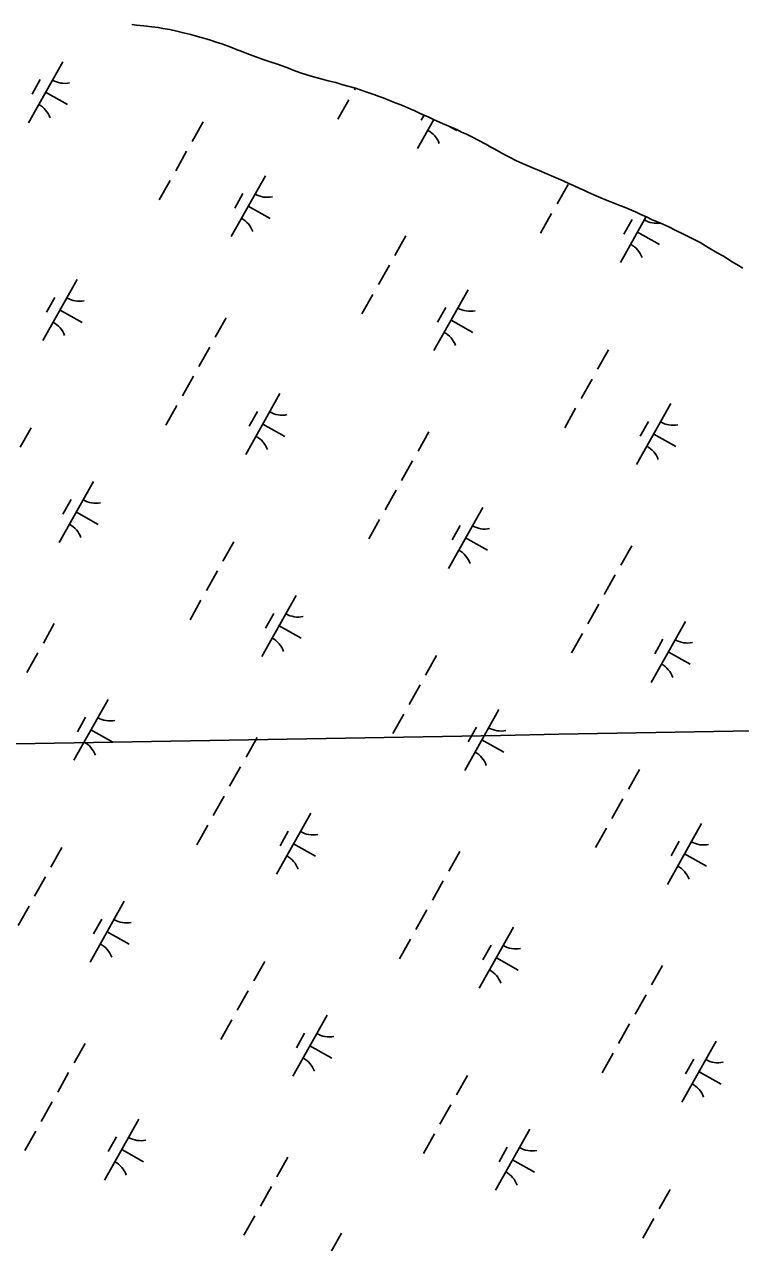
# Model space of a CAD drawing. Extents: x 3913936 to 3933962, y 195330 to 217741.
# Drawn here: x 3921301 to 3921813, y 205268 to 206139 of the extents above; entities that cross this region are included whole.
import ezdxf

# ---------------------------------------------------------------- set-up
doc = ezdxf.new("R2010")
doc.units = 0
doc.layers.add('V-GRID-MAJR', color=7, linetype='Continuous')
doc.layers.add('V-WETL-SWMP', color=7, linetype='Continuous')

msp = doc.modelspace()

# ---------------------------------------------------------------- linework, layer by layer
at = {"layer": 'V-GRID-MAJR'}
msp.add_spline([(3919352.04, 205590.79), (3919894.41, 205600.25), (3925219.37, 205693.59), (3930096.8, 205779.76)], degree=3, dxfattribs=at)
at = {"layer": 'V-WETL-SWMP'}
for p, q in [((3921381.15, 206138.86), (3921377.94, 206139.35)), ((3921386.55, 206138.27), (3921381.15, 206138.86)), ((3921392.21, 206137.55), (3921386.55, 206138.27)), ((3921396.71, 206137.08), (3921392.21, 206137.55)), ((3921400.05, 206136.47), (3921396.71, 206137.08)), ((3921405.07, 206135.62), (3921400.05, 206136.47)), ((3921409.96, 206134.51), (3921405.07, 206135.62)), ((3921414.85, 206133.27), (3921409.96, 206134.51)), ((3921420.13, 206132.04), (3921414.85, 206133.27)), ((3921423.09, 206131.17), (3921420.13, 206132.04)), ((3921427.47, 206129.92), (3921423.09, 206131.17)), ((3921430.95, 206128.93), (3921427.47, 206129.92)), ((3921434.81, 206127.81), (3921430.95, 206128.93)), ((3921438.29, 206126.68), (3921434.81, 206127.81)), ((3921442.29, 206125.44), (3921438.29, 206126.68)), ((3921448.6, 206123.05), (3921442.29, 206125.44)), ((3921453.24, 206121.17), (3921448.6, 206123.05)), ((3921456.08, 206120.17), (3921453.24, 206121.17)), ((3921458.91, 206119.04), (3921456.08, 206120.17)), ((3921462.01, 206117.79), (3921458.91, 206119.04)), ((3921467.29, 206115.78), (3921462.01, 206117.79)), ((3921471.03, 206114.53), (3921467.29, 206115.78)), ((3921476.83, 206112.66), (3921471.03, 206114.53)), ((3921328.42, 206112.58), (3921303.92, 206069)), ((3921481.98, 206110.91), (3921476.83, 206112.66)), ((3921485.33, 206109.79), (3921481.98, 206110.91)), ((3921489.97, 206107.9), (3921485.33, 206109.79)), ((3921493.19, 206106.65), (3921489.97, 206107.9)), ((3921497.83, 206105.02), (3921493.19, 206106.65)), ((3921504.4, 206102.77), (3921497.83, 206105.02)), ((3921312.39, 206099.8), (3921306.51, 206089.34)), ((3921510.33, 206101.16), (3921504.4, 206102.77)), ((3921514.96, 206099.92), (3921510.33, 206101.16)), ((3921518.31, 206099.05), (3921514.96, 206099.92)), ((3921523.72, 206097.68), (3921518.31, 206099.05)), ((3921528.87, 206096.19), (3921523.72, 206097.68)), ((3921533.38, 206094.95), (3921528.87, 206096.19)), ((3921316.17, 206090.79), (3921331.86, 206081.97)), ((3921537.75, 206093.71), (3921533.38, 206094.95)), ((3921537.74, 206093.71), (3921537.02, 206092.44)), ((3921540.59, 206092.71), (3921537.75, 206093.71)), ((3921546, 206090.83), (3921540.59, 206092.71)), ((3921551.03, 206089.08), (3921546, 206090.83)), ((3921554.89, 206087.7), (3921551.03, 206089.08)), ((3921557.73, 206086.7), (3921554.89, 206087.7)), ((3921533.1, 206085.47), (3921525.26, 206071.52)), ((3921562.24, 206084.95), (3921557.73, 206086.7)), ((3921567.01, 206082.93), (3921562.24, 206084.95)), ((3921570.23, 206081.81), (3921567.01, 206082.93)), ((3921573.2, 206080.68), (3921570.23, 206081.81)), ((3921577.45, 206078.67), (3921573.2, 206080.68)), ((3921580.29, 206077.41), (3921577.45, 206078.67)), ((3921428.84, 206069.56), (3921421, 206055.61)), ((3921584.16, 206075.65), (3921580.29, 206077.41)), ((3921593.95, 206071.2), (3921582.29, 206050.45)), ((3921590.22, 206072.88), (3921584.16, 206075.65)), ((3921586.9, 206074.4), (3921584.87, 206070.79)), ((3921593.58, 206071.37), (3921590.22, 206072.88)), ((3921598.35, 206069.23), (3921593.58, 206071.37)), ((3921604.67, 206066.46), (3921598.35, 206069.23)), ((3921610.73, 206063.82), (3921604.67, 206066.46)), ((3921605.34, 206066.17), (3921610.23, 206063.42)), ((3921613.7, 206062.31), (3921610.73, 206063.82)), ((3921617.31, 206060.8), (3921613.7, 206062.31)), ((3921621.05, 206058.78), (3921617.31, 206060.8)), ((3921625.96, 206056.26), (3921621.05, 206058.78)), ((3921630.99, 206053.74), (3921625.96, 206056.26)), ((3921634.73, 206051.59), (3921630.99, 206053.74)), ((3921417.08, 206048.64), (3921409.24, 206034.69)), ((3921637.57, 206050.07), (3921634.73, 206051.59)), ((3921640.29, 206048.3), (3921637.57, 206050.07)), ((3921645.06, 206045.9), (3921640.29, 206048.3)), ((3921648.03, 206044.39), (3921645.06, 206045.9)), ((3921652.55, 206041.99), (3921648.03, 206044.39)), ((3921657.19, 206039.85), (3921652.55, 206041.99)), ((3921660.54, 206038.34), (3921657.19, 206039.85)), ((3921665.7, 206036.21), (3921660.54, 206038.34)), ((3921669.18, 206034.83), (3921665.7, 206036.21)), ((3921674.73, 206032.44), (3921669.18, 206034.83)), ((3921405.32, 206027.72), (3921397.48, 206013.77)), ((3921473.42, 206031.07), (3921448.92, 205987.49)), ((3921678.08, 206031.06), (3921674.73, 206032.44)), ((3921682.98, 206028.79), (3921678.08, 206031.06)), ((3921686.46, 206027.41), (3921682.98, 206028.79)), ((3921690.98, 206025.27), (3921686.46, 206027.41)), ((3921457.38, 206018.29), (3921451.5, 206007.83)), ((3921689.86, 206024.88), (3921682.02, 206010.93)), ((3921693.81, 206024.01), (3921690.98, 206025.27)), ((3921698.2, 206022), (3921693.81, 206024.01)), ((3921701.17, 206020.74), (3921698.2, 206022)), ((3921704.13, 206019.36), (3921701.17, 206020.74)), ((3921708.26, 206017.47), (3921704.13, 206019.36)), ((3921714.97, 206014.58), (3921708.26, 206017.47)), ((3921461.17, 206009.28), (3921476.86, 206000.46)), ((3921722.06, 206011.69), (3921714.97, 206014.58)), ((3921726.96, 206009.81), (3921722.06, 206011.69)), ((3921730.31, 206008.55), (3921726.96, 206009.81)), ((3921735.21, 206006.42), (3921730.31, 206008.55)), ((3921678.1, 206003.96), (3921670.26, 205990.01)), ((3921745.75, 206001.8), (3921727.28, 205968.94)), ((3921738.17, 206005.16), (3921735.21, 206006.42)), ((3921741.92, 206003.4), (3921738.17, 206005.16)), ((3921746.43, 206001.51), (3921741.92, 206003.4)), ((3921749.66, 205999.87), (3921746.43, 206001.51)), ((3921755.59, 205997.36), (3921749.66, 205999.87)), ((3921735.75, 205999.74), (3921729.87, 205989.28)), ((3921761.91, 205994.59), (3921755.59, 205997.36)), ((3921767.07, 205991.95), (3921761.91, 205994.59)), ((3921771.97, 205989.42), (3921767.07, 205991.95)), ((3921573.84, 205988.05), (3921566, 205974.1)), ((3921739.54, 205990.73), (3921755.23, 205981.91)), ((3921776.75, 205987.15), (3921771.97, 205989.42)), ((3921779.97, 205985.52), (3921776.75, 205987.15)), ((3921784.36, 205983.37), (3921779.97, 205985.52)), ((3921790.17, 205979.83), (3921784.36, 205983.37)), ((3921796.63, 205976.04), (3921790.17, 205979.83)), ((3921801.02, 205973.64), (3921796.63, 205976.04)), ((3921807.35, 205969.59), (3921801.02, 205973.64)), ((3921562.08, 205967.13), (3921554.24, 205953.18)), ((3921811.87, 205966.8), (3921807.35, 205969.59)), ((3921814.84, 205965.04), (3921811.87, 205966.8)), ((3921338.82, 205956.78), (3921314.32, 205913.2)), ((3921618.42, 205949.57), (3921593.92, 205905.98)), ((3921322.78, 205944), (3921316.9, 205933.54)), ((3921550.32, 205946.21), (3921542.48, 205932.26)), ((3921326.57, 205934.99), (3921342.26, 205926.17)), ((3921602.38, 205936.78), (3921596.5, 205926.32)), ((3921445.41, 205929.47), (3921437.57, 205915.52)), ((3921606.17, 205927.77), (3921621.86, 205918.95)), ((3921433.65, 205908.55), (3921425.81, 205894.6)), ((3921718.84, 205906.54), (3921711, 205892.59)), ((3921421.89, 205887.63), (3921414.05, 205873.68)), ((3921707.08, 205885.62), (3921699.24, 205871.67)), ((3921483.81, 205875.28), (3921459.31, 205831.69)), ((3921410.13, 205866.71), (3921402.29, 205852.76)), ((3921467.78, 205862.49), (3921461.9, 205852.03)), ((3921695.32, 205864.7), (3921687.48, 205850.75)), ((3921763.42, 205868.06), (3921738.91, 205824.47)), ((3921471.56, 205853.48), (3921487.26, 205844.66)), ((3921747.38, 205855.27), (3921741.5, 205844.81)), ((3921305.87, 205850.8), (3921298.03, 205836.85)), ((3921590.41, 205847.96), (3921582.57, 205834.01)), ((3921751.17, 205846.26), (3921766.86, 205837.44)), ((3921578.65, 205827.04), (3921570.81, 205813.09)), ((3921350.45, 205812.32), (3921325.95, 205768.73)), ((3921334.41, 205799.53), (3921328.53, 205789.07)), ((3921566.89, 205806.12), (3921559.05, 205792.17)), ((3921628.81, 205793.77), (3921604.31, 205750.18)), ((3921338.2, 205790.52), (3921353.89, 205781.7)), ((3921555.13, 205785.2), (3921547.28, 205771.25)), ((3921612.78, 205780.98), (3921606.9, 205770.52)), ((3921450.87, 205769.29), (3921443.03, 205755.34)), ((3921616.56, 205771.97), (3921632.25, 205763.15)), ((3921735.4, 205766.45), (3921727.56, 205752.5)), ((3921439.11, 205748.37), (3921431.27, 205734.42)), ((3921723.64, 205745.53), (3921715.8, 205731.58)), ((3921495.44, 205730.81), (3921470.94, 205687.22)), ((3921427.35, 205727.45), (3921419.51, 205713.5)), ((3921711.88, 205724.61), (3921704.04, 205710.66)), ((3921479.41, 205718.02), (3921473.53, 205707.56)), ((3921773.81, 205712.26), (3921749.31, 205668.67)), ((3921322.44, 205710.71), (3921314.6, 205696.76)), ((3921483.19, 205709.01), (3921498.88, 205700.19)), ((3921700.12, 205703.69), (3921692.28, 205689.74)), ((3921757.77, 205699.47), (3921751.89, 205689.01)), ((3921310.67, 205689.79), (3921302.83, 205675.84)), ((3921595.87, 205687.78), (3921588.03, 205673.83)), ((3921761.56, 205690.46), (3921777.25, 205681.64)), ((3921584.11, 205666.86), (3921576.27, 205652.91)), ((3921360.84, 205656.52), (3921336.34, 205612.93)), ((3921344.81, 205643.73), (3921338.93, 205633.27)), ((3921572.35, 205645.94), (3921564.5, 205631.99)), ((3921640.44, 205649.3), (3921615.94, 205605.71)), ((3921348.59, 205634.72), (3921364.28, 205625.9)), ((3921624.41, 205636.52), (3921618.53, 205626.05)), ((3921467.43, 205629.2), (3921459.59, 205615.25)), ((3921628.19, 205627.5), (3921643.88, 205618.68)), ((3921455.67, 205608.28), (3921447.83, 205594.33)), ((3921740.86, 205606.27), (3921733.02, 205592.32)), ((3921443.91, 205587.36), (3921436.07, 205573.41)), ((3921729.1, 205585.35), (3921721.26, 205571.4)), ((3921505.84, 205575.01), (3921481.34, 205531.42)), ((3921432.15, 205566.44), (3921424.31, 205552.49)), ((3921717.34, 205564.43), (3921709.5, 205550.48)), ((3921785.44, 205567.79), (3921760.94, 205524.2)), ((3921489.8, 205562.23), (3921483.92, 205551.76)), ((3921327.9, 205550.53), (3921320.05, 205536.58)), ((3921493.59, 205553.21), (3921509.28, 205544.39)), ((3921612.43, 205547.69), (3921604.59, 205533.74)), ((3921769.4, 205555.01), (3921763.52, 205544.55)), ((3921773.19, 205545.99), (3921788.88, 205537.17)), ((3921316.13, 205529.61), (3921308.29, 205515.66)), ((3921600.67, 205526.77), (3921592.83, 205512.82)), ((3921372.47, 205512.05), (3921347.97, 205468.46)), ((3921304.37, 205508.69), (3921296.53, 205494.74)), ((3921588.91, 205505.85), (3921581.07, 205491.9)), ((3921356.44, 205499.27), (3921350.56, 205488.8)), ((3921360.22, 205490.25), (3921375.91, 205481.43)), ((3921650.84, 205493.5), (3921626.34, 205449.91)), ((3921577.15, 205484.93), (3921569.31, 205470.98)), ((3921634.8, 205480.72), (3921628.92, 205470.26)), ((3921472.89, 205469.02), (3921465.05, 205455.08)), ((3921638.59, 205471.7), (3921654.28, 205462.88)), ((3921757.43, 205466.18), (3921749.59, 205452.24)), ((3921461.13, 205448.1), (3921453.29, 205434.15)), ((3921745.67, 205445.26), (3921737.83, 205431.31)), ((3921449.37, 205427.18), (3921441.53, 205413.23)), ((3921517.47, 205430.54), (3921492.97, 205386.95)), ((3921501.43, 205417.76), (3921495.55, 205407.3)), ((3921733.91, 205424.34), (3921726.07, 205410.39)), ((3921344.46, 205410.44), (3921336.62, 205396.5)), ((3921505.22, 205408.75), (3921520.91, 205399.92)), ((3921795.84, 205411.99), (3921771.33, 205368.4)), ((3921722.15, 205403.42), (3921714.31, 205389.47)), ((3921779.8, 205399.21), (3921773.92, 205388.75)), ((3921783.58, 205390.2), (3921799.28, 205381.38)), ((3921332.7, 205389.52), (3921324.86, 205375.57)), ((3921617.89, 205387.51), (3921610.05, 205373.57)), ((3921320.94, 205368.6), (3921313.1, 205354.65)), ((3921606.13, 205366.59), (3921598.29, 205352.64)), ((3921382.87, 205356.25), (3921358.37, 205312.66)), ((3921309.18, 205347.68), (3921301.34, 205333.73)), ((3921662.47, 205349.03), (3921637.97, 205305.44)), ((3921366.83, 205343.47), (3921360.95, 205333.01)), ((3921594.37, 205345.67), (3921586.53, 205331.72)), ((3921370.62, 205334.46), (3921386.31, 205325.63)), ((3921489.46, 205328.93), (3921481.62, 205314.99)), ((3921646.43, 205336.25), (3921640.55, 205325.79)), ((3921650.22, 205327.24), (3921665.91, 205318.42)), ((3921477.7, 205308.01), (3921469.86, 205294.06)), ((3921762.89, 205306), (3921755.05, 205292.06)), ((3921465.94, 205287.09), (3921458.1, 205273.14)), ((3921751.13, 205285.08), (3921743.29, 205271.14)), ((3921527.86, 205274.74), (3921503.36, 205231.15))]:
    msp.add_line(p, q, dxfattribs=at)
for centre, start, end in [((3921329.91, 206114.75), 239.88608, 281.42974), ((3921302.84, 206066.6), 19.88608, 61.42973), ((3921581.21, 206048.05), 19.88608, 61.42973), ((3921474.91, 206033.24), 239.88608, 281.42974), ((3921447.84, 205985.09), 19.88608, 61.42973), ((3921753.28, 206014.69), 239.88608, 278.31594), ((3921726.21, 205966.54), 19.88608, 61.42973), ((3921340.31, 205958.95), 239.88608, 281.42974), ((3921619.91, 205951.73), 239.88608, 281.42974), ((3921313.24, 205910.8), 19.88608, 61.42973), ((3921592.84, 205903.58), 19.88608, 61.42973), ((3921485.31, 205877.44), 239.88608, 281.42974), ((3921764.91, 205870.22), 239.88608, 281.42974), ((3921458.24, 205829.29), 19.88608, 61.42973), ((3921737.84, 205822.07), 19.88608, 61.42973), ((3921351.94, 205814.48), 239.88608, 281.42974), ((3921324.87, 205766.33), 19.88608, 61.42973), ((3921630.3, 205795.93), 239.88608, 281.42974), ((3921603.23, 205747.78), 19.88608, 61.42973), ((3921496.94, 205732.97), 239.88608, 281.42974), ((3921469.87, 205684.82), 19.88608, 61.42973), ((3921775.3, 205714.43), 239.88608, 281.42974), ((3921748.23, 205666.27), 19.88608, 61.42973), ((3921362.33, 205658.68), 239.88608, 281.42974), ((3921641.93, 205651.47), 239.88608, 281.42974), ((3921335.26, 205610.53), 19.88608, 61.42973), ((3921614.86, 205603.31), 19.88608, 61.42973), ((3921507.33, 205577.18), 239.88608, 281.42974), ((3921786.93, 205569.96), 239.88608, 281.42974), ((3921480.26, 205529.02), 19.88608, 61.42973), ((3921759.86, 205521.8), 19.88608, 61.42973), ((3921373.96, 205514.22), 239.88608, 281.42974), ((3921346.89, 205466.06), 19.88608, 61.42973), ((3921652.33, 205495.67), 239.88608, 281.42974), ((3921625.26, 205447.51), 19.88608, 61.42973), ((3921518.96, 205432.71), 239.88608, 281.42974), ((3921491.89, 205384.55), 19.88608, 61.42973), ((3921797.33, 205414.16), 239.88608, 281.42974), ((3921770.26, 205366), 19.88608, 61.42973), ((3921384.36, 205358.42), 239.88608, 281.42974), ((3921663.96, 205351.2), 239.88608, 281.42974), ((3921357.29, 205310.26), 19.88608, 61.42973), ((3921636.89, 205303.04), 19.88608, 61.42973)]:
    msp.add_arc(centre, 17.62, start, end, dxfattribs=at)

doc.saveas('drawing.dxf')
